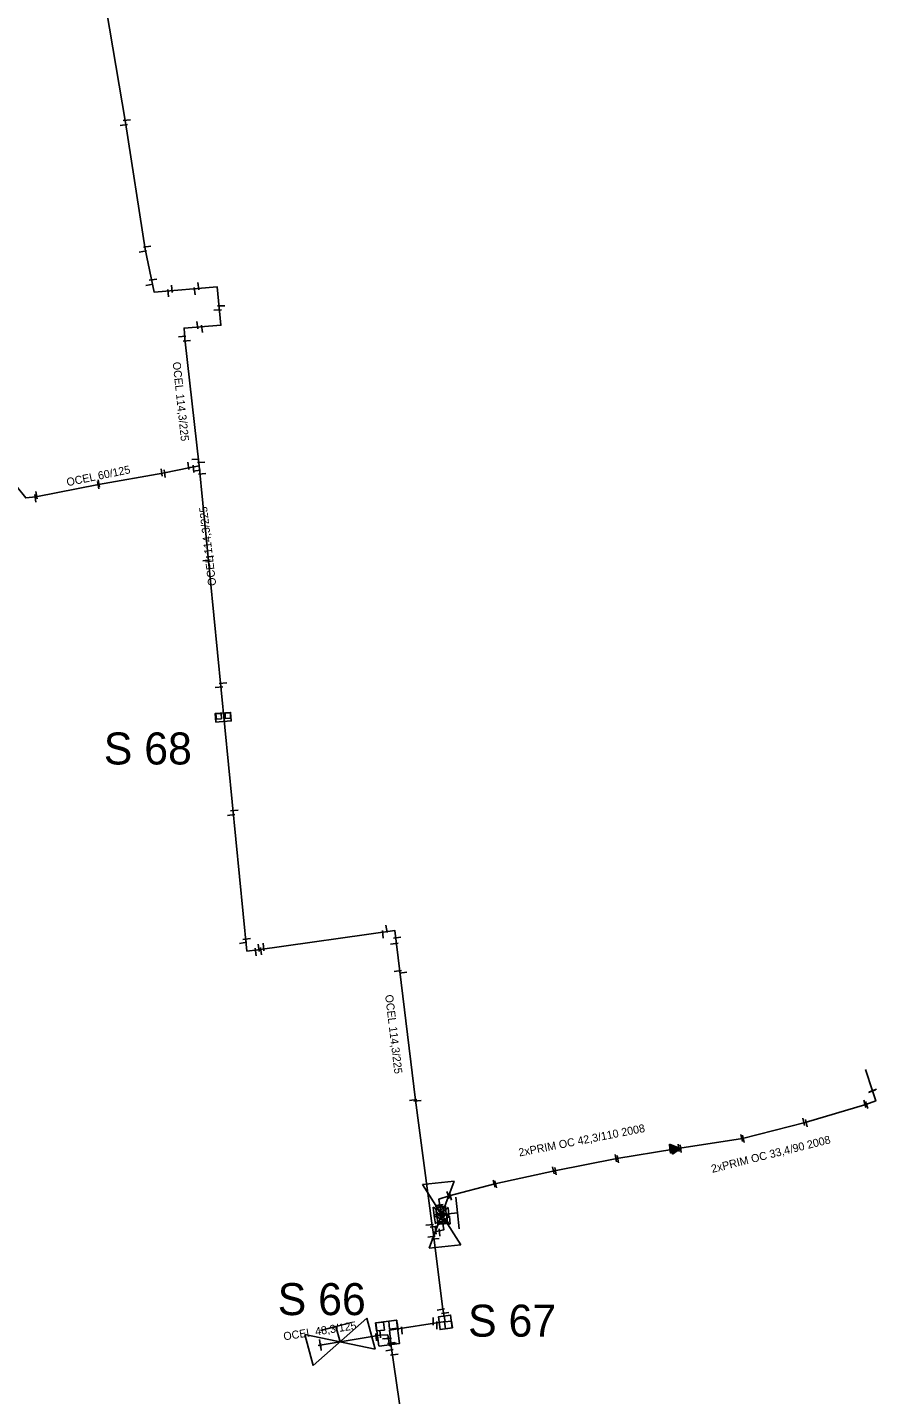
# Model space of a CAD drawing. Extents: x -642943 to -623314, y -1138561 to -1113539.
# Drawn here: x -642109.6 to -642030, y -1114344.1 to -1114215.9 of the extents above; entities that cross this region are included whole.
import ezdxf

# ---------------------------------------------------------------- set-up
doc = ezdxf.new("R2010")
doc.units = 0
for name, color, linetype in [('horkovod armatury', 7, 'Continuous'), ('horkovod dimenze', 7, 'Continuous'), ('horkovod předisol', 7, 'Continuous'), ('horkovod sváry', 7, 'Continuous'), ('horkovod trasa', 7, 'Continuous'), ('horkovod číslo šachty', 7, 'Continuous'), ('horkovod šachty', 7, 'Continuous')]:
    doc.layers.add(name, color=color, linetype=linetype)

# ---------------------------------------------------------------- blocks, each defined once
blk = doc.blocks.new('SPH')
at = {"layer": 'horkovod sváry'}
blk.add_line((0, -0.035), (0, 0.035), dxfattribs=at)
blk = doc.blocks.new('SPH_2')
at = {"layer": 'horkovod sváry'}
blk.add_line((0, -0.035), (0, 0.035), dxfattribs=at)
blk = doc.blocks.new('SPH_1')
at = {"layer": 'horkovod sváry'}
blk.add_line((0, -0.035), (0, 0.035), dxfattribs=at)
blk = doc.blocks.new('POINT_DISPLAY')
blk.add_line((0, 0), (0, 0))
blk = doc.blocks.new('SCH_01_71')
at = {"layer": 'horkovod armatury'}
for p, q in [((10, 5), (-10, -5)), ((-10, -5), (-10, 5)), ((-10, 5), (10, -5)), ((-5, 5), (0, 5)), ((0, 5), (0, 0)), ((5, 5), (0, 5)), ((10, -5), (10, 5))]:
    blk.add_line(p, q, dxfattribs=at)
blk = doc.blocks.new('REDU')
at = {"layer": 'horkovod armatury'}
for p, q in [((0, 0), (-0.138, 0.069)), ((-0.138, 0.069), (-0.138, 0)), ((-0.138, -0.069), (0, 0)), ((-0.138, 0), (-0.138, -0.069))]:
    blk.add_line(p, q, dxfattribs=at)
for points in [[(-0.128, -0.053), (-0.022, 0), (-0.128, 0.053), (-0.128, -0.053)], [(-0.118, -0.036), (-0.045, 0), (-0.118, 0.036), (-0.118, -0.036)], [(-0.108, -0.02), (-0.067, 0), (-0.108, 0.02), (-0.108, -0.02)]]:
    blk.add_lwpolyline(points, dxfattribs=at)
blk = doc.blocks.new('REDU_1')
at = {"layer": 'horkovod armatury'}
for p, q in [((0, 0), (-0.138, 0.069)), ((-0.138, 0.069), (-0.138, 0)), ((-0.138, -0.069), (0, 0)), ((-0.138, 0), (-0.138, -0.069))]:
    blk.add_line(p, q, dxfattribs=at)
for points in [[(-0.128, -0.052), (-0.023, 0), (-0.128, 0.053), (-0.128, -0.052)], [(-0.118, -0.036), (-0.045, 0), (-0.118, 0.036), (-0.118, -0.036)], [(-0.108, -0.02), (-0.067, 0), (-0.108, 0.02), (-0.108, -0.02)]]:
    blk.add_lwpolyline(points, dxfattribs=at)
blk = doc.blocks.new('SH')
at = {"layer": 'horkovod armatury'}
for p, q in [((-0.057, -0.039), (-0.056, 0.038)), ((-0.056, 0.038), (0, 0)), ((0.001, 0), (0.058, 0.037)), ((0.058, 0.037), (0.058, -0.039)), ((0.001, 0), (-0.057, -0.039)), ((0.058, -0.039), (0.001, 0))]:
    blk.add_line(p, q, dxfattribs=at)
blk = doc.blocks.new('SCH_01_70')
at = {"layer": 'horkovod armatury'}
for p, q in [((10, 5), (-10, -5)), ((-10, -5), (-10, 5)), ((-10, 5), (10, -5)), ((-5, 5), (0, 5)), ((0, 5), (0, 0)), ((5, 5), (0, 5)), ((10, -5), (10, 5))]:
    blk.add_line(p, q, dxfattribs=at)

msp = doc.modelspace()

# ---------------------------------------------------------------- linework, layer by layer
at = {"layer": 'horkovod předisol'}
for points in [[(-642093.48, -1114257.02), (-642094.83, -1114245.13), (-642094.89, -1114244.11), (-642091.45, -1114243.85), (-642091.78, -1114240.26), (-642097.71, -1114240.74), (-642098.55, -1114236.72), (-642100.4, -1114224.85), (-642102.49, -1114212.49)], [(-642093.48, -1114257.02), (-642094.3, -1114257.17), (-642096.88, -1114257.7), (-642102.91, -1114258.76), (-642108.78, -1114259.92), (-642109.73, -1114260.03), (-642110.63, -1114258.9), (-642111.4, -1114257.81), (-642111.76, -1114258.03), (-642112.4, -1114258.44)], [(-642071.55, -1114328.85), (-642071.66, -1114328.24), (-642073.22, -1114316.48), (-642075.15, -1114300.56), (-642087.98, -1114302.37), (-642089.01, -1114302.5), (-642093.48, -1114257.02)], [(-642049.01, -1114321.06), (-642048.45, -1114320.96), (-642042.57, -1114320.05), (-642036.7, -1114318.55), (-642031.01, -1114316.86), (-642030.08, -1114316.53), (-642030.38, -1114315.59), (-642031.05, -1114313.59)], [(-642071.55, -1114328.85), (-642070.54, -1114328.61), (-642071.01, -1114325.74), (-642070.04, -1114325.43), (-642065.76, -1114324.32), (-642060.19, -1114323.08), (-642054.33, -1114321.93), (-642049.01, -1114321.06)], [(-642070.42, -1114337.21), (-642070.65, -1114336.05), (-642071.55, -1114328.85)], [(-642070.42, -1114337.21), (-642075.66, -1114338.03), (-642075.48, -1114339.53)], [(-642075.48, -1114339.53), (-642075.66, -1114339.47), (-642075.81, -1114338.46), (-642076.52, -1114338.5), (-642082.34, -1114339.45)], [(-642073.46, -1114353.16), (-642073.73, -1114351.55), (-642075.48, -1114339.53)]]:
    msp.add_lwpolyline(points, dxfattribs=at)
at = {"layer": 'horkovod trasa'}
for points in [[(-642093.48, -1114257.02), (-642094.83, -1114245.13), (-642094.89, -1114244.11), (-642091.45, -1114243.85), (-642091.78, -1114240.26), (-642097.71, -1114240.74), (-642098.55, -1114236.72), (-642100.4, -1114224.85), (-642102.49, -1114212.49)], [(-642093.48, -1114257.02), (-642094.3, -1114257.17), (-642096.88, -1114257.7), (-642102.91, -1114258.76), (-642108.78, -1114259.92), (-642109.73, -1114260.03), (-642110.63, -1114258.9), (-642111.4, -1114257.81), (-642111.76, -1114258.03), (-642112.4, -1114258.44)], [(-642071.55, -1114328.85), (-642071.66, -1114328.24), (-642073.22, -1114316.48), (-642075.15, -1114300.56), (-642087.98, -1114302.37), (-642089.01, -1114302.5), (-642093.48, -1114257.02)], [(-642049.01, -1114321.06), (-642048.45, -1114320.96), (-642042.57, -1114320.05), (-642036.7, -1114318.55), (-642031.01, -1114316.86), (-642030.08, -1114316.53), (-642030.38, -1114315.59), (-642031.05, -1114313.59)], [(-642071.55, -1114328.85), (-642070.54, -1114328.61), (-642071.01, -1114325.74), (-642070.04, -1114325.43), (-642065.76, -1114324.32), (-642060.19, -1114323.08), (-642054.33, -1114321.93), (-642049.01, -1114321.06)], [(-642070.42, -1114337.21), (-642070.65, -1114336.05), (-642071.55, -1114328.85)], [(-642070.42, -1114337.21), (-642075.66, -1114338.03), (-642075.48, -1114339.53)], [(-642075.48, -1114339.53), (-642075.66, -1114339.47), (-642075.81, -1114338.46), (-642076.52, -1114338.5), (-642082.34, -1114339.45)], [(-642073.46, -1114353.16), (-642073.73, -1114351.55), (-642075.48, -1114339.53)]]:
    msp.add_lwpolyline(points, dxfattribs=at)
at = {"layer": 'horkovod šachty'}
for p, q in [((-642091.41, -1114280.23), (-642091.91, -1114280.26)), ((-642091.91, -1114280.26), (-642091.87, -1114280.76)), ((-642091.87, -1114280.76), (-642091.38, -1114280.72)), ((-642091.38, -1114280.72), (-642091.41, -1114280.23)), ((-642090.56, -1114280.17), (-642091.06, -1114280.2)), ((-642091.06, -1114280.2), (-642091.03, -1114280.7)), ((-642091.03, -1114280.7), (-642090.53, -1114280.67)), ((-642090.53, -1114280.67), (-642090.56, -1114280.17)), ((-642074.97, -1114337.09), (-642075.72, -1114337.18)), ((-642074.88, -1114337.83), (-642074.97, -1114337.09)), ((-642076.21, -1114337.26), (-642076.96, -1114337.34)), ((-642076.96, -1114337.34), (-642076.87, -1114338.09)), ((-642076.87, -1114338.09), (-642076.12, -1114338.01)), ((-642076.12, -1114338.01), (-642076.21, -1114337.26)), ((-642075.72, -1114337.18), (-642075.63, -1114337.92)), ((-642075.63, -1114337.92), (-642074.88, -1114337.83)), ((-642069.84, -1114337.16), (-642070.48, -1114337.25)), ((-642070.48, -1114337.25), (-642070.4, -1114337.89)), ((-642070.4, -1114337.89), (-642069.75, -1114337.8)), ((-642069.75, -1114337.8), (-642069.84, -1114337.16))]:
    msp.add_line(p, q, dxfattribs=at)
for points in [[(-642091.93, -1114281.03), (-642091.98, -1114280.23), (-642090.54, -1114280.13), (-642090.48, -1114280.93), (-642091.61, -1114281.01)], [(-642091.61, -1114281.01), (-642091.93, -1114281.03)], [(-642076.65, -1114339.51), (-642076.91, -1114337.32), (-642074.98, -1114337.09), (-642074.71, -1114339.27), (-642076.61, -1114339.51)], [(-642069.76, -1114337.8), (-642069.92, -1114336.61), (-642071.06, -1114336.77), (-642070.9, -1114337.96), (-642069.76, -1114337.8)]]:
    msp.add_lwpolyline(points, dxfattribs=at)

# ---------------------------------------------------------------- block references
at = {"layer": 'horkovod armatury'}
for name, p, xscale, yscale, rotation in [('REDU', (-642048.55, -1114320.92), 6.000012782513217, 6.000012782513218, 6.658400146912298), ('REDU_1', (-642048.37, -1114321.01), 6.000006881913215, 6.000006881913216, 7.9679809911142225), ('SCH_01_70', (-642070.75, -1114327.19), 0.30003257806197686, 0.3000325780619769, -84.01333593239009), ('SH', (-642070.94, -1114326.82), 9.999979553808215, 9.999979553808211, 6.419684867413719), ('SH', (-642070.69, -1114326.96), 9.999988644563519, 9.999988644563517, 6.386655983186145), ('SH', (-642070.84, -1114327.6), 9.999982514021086, 9.999982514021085, 8.138214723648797), ('SH', (-642070.58, -1114327.75), 10.000015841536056, 10.000015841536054, 4.797408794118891), ('SCH_01_71', (-642080.28, -1114339.12), 0.3000104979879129, 0.3000104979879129, 14.866683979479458)]:
    msp.add_blockref(name, p, dxfattribs=dict(at, xscale=xscale, yscale=yscale, rotation=rotation))
at = {"layer": 'horkovod sváry'}
for name, p, xscale, yscale, rotation in [('SPH_2', (-642100.53, -1114225.08), 9.999993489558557, 9.999993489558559, -83.61549488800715), ('SPH_2', (-642100.27, -1114224.64), 9.999984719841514, 9.999984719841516, -84.25486777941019), ('SPH_2', (-642098.75, -1114236.94), 10.000002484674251, 10.000002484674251, -81.31564548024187), ('SPH_2', (-642098.36, -1114236.49), 9.999987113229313, 9.99998711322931, -80.49258715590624), ('SPH_2', (-642097.81, -1114239.59), 9.99998485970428, 9.99998485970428, -82.40154834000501), ('SPH_1', (-642098.14, -1114240.07), 10.000025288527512, 10.000025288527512, -78.32677554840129), ('SPH', (-642096.38, -1114240.84), 10.000020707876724, 10.000020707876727, 5.300953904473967), ('SPH_1', (-642096.05, -1114240.43), 10.00001355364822, 10.000013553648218, 5.227811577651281), ('SPH_1', (-642093.9, -1114240.66), 9.999989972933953, 9.999989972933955, 7.891673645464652), ('SPH_2', (-642093.56, -1114240.19), 10.000014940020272, 10.000014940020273, 5.389386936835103), ('SPH_2', (-642091.42, -1114242.03), 10.00000796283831, 10.000007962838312, -89.56563810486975), ('SPH_2', (-642093.65, -1114243.85), 9.999985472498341, 9.999985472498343, 7.574226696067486), ('SPH_2', (-642091.75, -1114242.42), 9.999998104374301, 9.999998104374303, -86.9014200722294), ('SPH_2', (-642093.21, -1114244.18), 10.000022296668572, 10.000022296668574, 6.9445600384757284), ('SPH_2', (-642095.07, -1114244.91), 10.000012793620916, 10.000012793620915, -86.5187293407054), ('SPH_2', (-642094.63, -1114245.31), 9.999996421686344, 9.99999642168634, -85.50024832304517), ('SPH_2', (-642097, -1114257.64), 9.999983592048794, 9.999983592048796, 7.718518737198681), ('SPH_2', (-642096.71, -1114257.76), 10.000021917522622, 10.000021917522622, 7.324765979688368), ('SPH_1', (-642094.51, -1114257.02), 9.999992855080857, 9.999992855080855, 7.817605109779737), ('SPH_2', (-642093.82, -1114256.41), 9.999998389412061, 9.999998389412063, -86.8915338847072), ('SPH_2', (-642093.82, -1114256.41), 9.999998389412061, 9.999998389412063, -86.8915338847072), ('SPH_2', (-642094.02, -1114257.3), 10.00000308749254, 10.000003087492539, 5.74351272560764), ('SPH_2', (-642093.7, -1114257.47), 10.00000166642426, 10.00000166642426, -83.54112859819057), ('SPH_2', (-642093.7, -1114257.47), 10.00000166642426, 10.00000166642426, -83.54112859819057), ('SPH_2', (-642093.3, -1114256.7), 10.00001062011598, 10.00001062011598, -85.92004791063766), ('SPH_2', (-642093.3, -1114256.7), 10.00001062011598, 10.00001062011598, -85.92004791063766), ('SPH_2', (-642102.94, -1114258.85), 9.999993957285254, 9.999993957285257, 9.224016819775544), ('SPH_2', (-642102.88, -1114258.67), 10.000021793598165, 10.000021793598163, 8.865213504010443), ('SPH_2', (-642093.2, -1114257.77), 10.00000127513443, 10.000001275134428, -83.14303831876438), ('SPH_2', (-642093.2, -1114257.77), 10.00000127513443, 10.000001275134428, -83.14303831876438), ('SPH_2', (-642108.83, -1114260.07), 10.000006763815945, 10.000006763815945, 6.92172543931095), ('SPH_2', (-642108.73, -1114259.76), 10.000011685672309, 10.000011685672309, 9.73334882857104), ('SPH_1', (-642092.8, -1114265.89), 10.000004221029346, 10.000004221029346, -82.1662450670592), ('SPH_2', (-642092.49, -1114265.54), 10.000001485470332, 10.000001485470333, -82.93607342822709), ('SPH', (-642091.62, -1114277.78), 10.000009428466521, 10.000009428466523, -85.0121963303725), ('SPH_2', (-642091.25, -1114277.4), 10.000013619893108, 10.000013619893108, -85.58134325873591), ('SPH_2', (-642090.19, -1114289.32), 9.999984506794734, 9.999984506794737, -85.6078223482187), ('SPH_2', (-642090.49, -1114289.74), 9.999990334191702, 9.999990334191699, -83.91287262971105), ('SPH_2', (-642076.28, -1114300.93), 10.000016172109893, 10.000016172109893, 5.462819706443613), ('SPH_2', (-642075.93, -1114300.4), 10.000010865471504, 10.000010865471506, 8.41912950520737), ('SPH_2', (-642074.92, -1114301.23), 10.000010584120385, 10.000010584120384, -81.60460409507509), ('SPH_1', (-642089.35, -1114301.73), 9.999983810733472, 9.999983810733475, -80.82975942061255), ('SPH_2', (-642089.03, -1114301.36), 10.000006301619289, 10.000006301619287, -82.79195320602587), ('SPH_2', (-642088.19, -1114302.58), 9.999981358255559, 9.999981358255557, 7.168533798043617), ('SPH_2', (-642087.9, -1114302.19), 9.999979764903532, 9.999979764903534, 7.797417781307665), ('SPH_1', (-642087.69, -1114302.5), 9.999993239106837, 9.999993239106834, 7.831339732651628), ('SPH_2', (-642087.45, -1114302.11), 10.000019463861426, 10.000019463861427, 7.105855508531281), ('SPH_2', (-642075.19, -1114301.8), 9.999995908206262, 9.999995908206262, -84.63740113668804), ('SPH_2', (-642074.87, -1114304.37), 10.00000217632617, 10.000002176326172, -82.9643018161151), ('SPH_2', (-642074.36, -1114304.52), 10.000019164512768, 10.00001916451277, -83.8487586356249), ('SPH_2', (-642073.42, -1114316.45), 10.0000000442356, 10.000000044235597, -83.95527106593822), ('SPH_2', (-642073.02, -1114316.53), 10.000006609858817, 10.000006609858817, -82.81750104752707), ('SPH', (-642031.1, -1114316.81), 10.000015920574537, 10.000015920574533, 16.21670493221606), ('SPH', (-642030.93, -1114316.92), 9.9999786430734, 9.999978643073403, 15.999599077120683), ('SPH', (-642030.44, -1114315.61), 9.999983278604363, 9.999983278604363, 111.19655929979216), ('SPH', (-642030.32, -1114315.57), 10.000001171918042, 10.000001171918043, -69.06594767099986), ('SPH', (-642036.83, -1114318.5), 10.000009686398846, 10.000009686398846, 13.972698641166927), ('SPH', (-642036.59, -1114318.61), 10.000002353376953, 10.000002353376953, 12.297034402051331), ('SPH', (-642042.64, -1114320.01), 9.999993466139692, 9.999993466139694, 13.25594989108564), ('SPH', (-642042.5, -1114320.09), 9.999981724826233, 9.999981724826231, 13.069368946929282), ('SPH', (-642054.43, -1114321.89), 10.000015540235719, 10.000015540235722, 10.790812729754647), ('SPH', (-642054.24, -1114321.98), 10.000017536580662, 10.000017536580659, 10.719386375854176), ('SPH', (-642048.54, -1114320.92), 10.000014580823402, 10.0000145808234, 9.055100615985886), ('SPH', (-642048.36, -1114321.01), 9.999984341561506, 9.999984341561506, 7.682710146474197), ('SPH', (-642060.29, -1114323.04), 10.000012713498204, 10.000012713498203, 12.593196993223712), ('SPH', (-642060.09, -1114323.12), 9.999998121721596, 9.999998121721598, -167.43658119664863), ('SPH', (-642065.83, -1114324.29), 9.99999815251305, 9.99999815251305, 15.113593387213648), ('SPH', (-642065.7, -1114324.35), 9.999998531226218, 9.999998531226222, 14.570947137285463), ('SPH', (-642070.15, -1114325.36), 10.00002016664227, 10.00002016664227, 18.778002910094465), ('SPH', (-642069.92, -1114325.5), 9.999987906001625, 9.999987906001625, 16.673254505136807), ('SPH_2', (-642071.01, -1114326.37), 10.000020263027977, 10.000020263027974, -81.64452497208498), ('SPH', (-642070.96, -1114326.29), 9.99998331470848, 9.99998331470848, 97.74032832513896), ('SPH_2', (-642070.77, -1114326.5), 10.000013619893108, 10.000013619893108, -80.29345140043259), ('SPH', (-642070.71, -1114326.45), 10.00000166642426, 10.00000166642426, -83.54112859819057), ('SPH_2', (-642071.88, -1114328.16), 10.00000487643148, 10.00000487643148, -84.33692787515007), ('SPH_1', (-642070.9, -1114327.13), 9.999984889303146, 9.999984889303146, -83.44310224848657), ('SPH', (-642070.86, -1114327.07), 10.000008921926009, 10.000008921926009, 97.4958924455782), ('SPH_2', (-642070.79, -1114327.89), 10.000005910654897, 10.000005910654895, -82.77285849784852), ('SPH', (-642070.75, -1114327.84), 10.000005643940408, 10.00000564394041, 96.11556041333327), ('SPH_2', (-642070.65, -1114327.28), 9.999981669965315, 9.999981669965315, -80.5967167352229), ('SPH', (-642070.58, -1114327.26), 9.999998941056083, 9.999998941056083, 99.11536826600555), ('SPH_2', (-642070.52, -1114328.05), 10.000014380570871, 10.000014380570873, -86.09603373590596), ('SPH', (-642070.44, -1114327.97), 9.999998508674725, 9.999998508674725, 97.16717690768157), ('SPH_2', (-642071.71, -1114329.25), 10.000001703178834, 10.000001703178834, -81.19633036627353), ('SPH', (-642071.5, -1114328.33), 10.000003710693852, 10.000003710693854, -82.09029004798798), ('SPH_2', (-642071.35, -1114329.46), 9.999978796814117, 9.999978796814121, -82.8895446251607), ('SPH_2', (-642071.32, -1114328.67), 9.999997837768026, 9.999997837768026, 8.801783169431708), ('SPH_2', (-642070.95, -1114328.86), 10.000017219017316, 10.00001721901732, 5.82636911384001), ('SPH_2', (-642070.84, -1114336.08), 9.999982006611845, 9.999982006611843, -81.40522355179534), ('SPH_2', (-642070.43, -1114336.42), 10.00001383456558, 10.000013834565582, -82.51003150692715), ('SPH_1', (-642076.9, -1114338.67), 9.999991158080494, 9.999991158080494, 6.5735447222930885), ('SPH_2', (-642076.52, -1114338.38), 10.00000683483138, 10.00000683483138, 5.823156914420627), ('SPH_1', (-642074.89, -1114337.66), 10.000001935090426, 10.000001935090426, 7.969515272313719), ('SPH_1', (-642074.49, -1114338.04), 10.000008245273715, 10.000008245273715, 5.174500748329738), ('SPH_1', (-642082.16, -1114339.25), 9.999996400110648, 9.999996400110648, 6.054658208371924), ('SPH_2', (-642082.08, -1114339.58), 10.000005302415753, 10.000005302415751, 6.468535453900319), ('SPH_1', (-642075.94, -1114338.8), 10.000004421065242, 10.000004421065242, -84.98192960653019), ('SPH_2', (-642075.8, -1114338.79), 9.99997941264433, 9.99997941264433, -84.31680451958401), ('SPH_2', (-642075.5, -1114339.22), 10.000017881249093, 10.000017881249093, -83.57121117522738), ('SPH_1', (-642075.36, -1114339.26), 9.999981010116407, 9.99998101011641, -83.17312087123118), ('SPH_2', (-642075.65, -1114339.89), 10.000002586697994, 10.000002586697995, -80.05461530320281), ('SPH_1', (-642075.19, -1114340.31), 9.99998672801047, 9.99998672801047, -81.95449267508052)]:
    msp.add_blockref(name, p, dxfattribs=dict(at, xscale=xscale, yscale=yscale, rotation=rotation))
at = {"layer": 'horkovod sváry', "xscale": 10, "yscale": 10}
for p in [(-642071.54, -1114337.19), (-642071.2, -1114337.57)]:
    msp.add_blockref('SPH_2', p, dxfattribs=at)
at = {"layer": 'horkovod šachty'}
for p in [(-642091.64, -1114280.49), (-642090.79, -1114280.44), (-642076.54, -1114337.68), (-642075.29, -1114337.5), (-642070.11, -1114337.52)]:
    msp.add_blockref('POINT_DISPLAY', p, dxfattribs=at)

# ---------------------------------------------------------------- texts
at = {"layer": 'horkovod dimenze'}
for s, rotation, p in [('OCEL 114,3/225', 276.1011, (-642095.97, -1114247.32)), ('OCEL 60/125', 11.7022, (-642105.83, -1114258.94)), ('OCEL 114,3/225', 96.671, (-642091.88, -1114268.23)), ('OCEL 114,3/225', 276.8446, (-642076.06, -1114306.62)), ('2xPRIM OC 42,3/110 2008', 11.103, (-642063.47, -1114321.75)), ('2xPRIM OC 33,4/90 2008', 14.0591, (-642045.39, -1114323.28)), ('OCEL 48,3/125', 8.7691, (-642085.53, -1114338.98))]:
    msp.add_text(s, height=0.75, rotation=rotation, dxfattribs=at).set_placement(p)
at = {"layer": 'horkovod číslo šachty'}
for s, p in [('S 68', (-642102.42, -1114285.01)), ('S 66', (-642086.12, -1114336.61)), ('S 67', (-642068.28, -1114338.63))]:
    msp.add_text(s, height=3, dxfattribs=at).set_placement(p)

doc.saveas('drawing.dxf')
